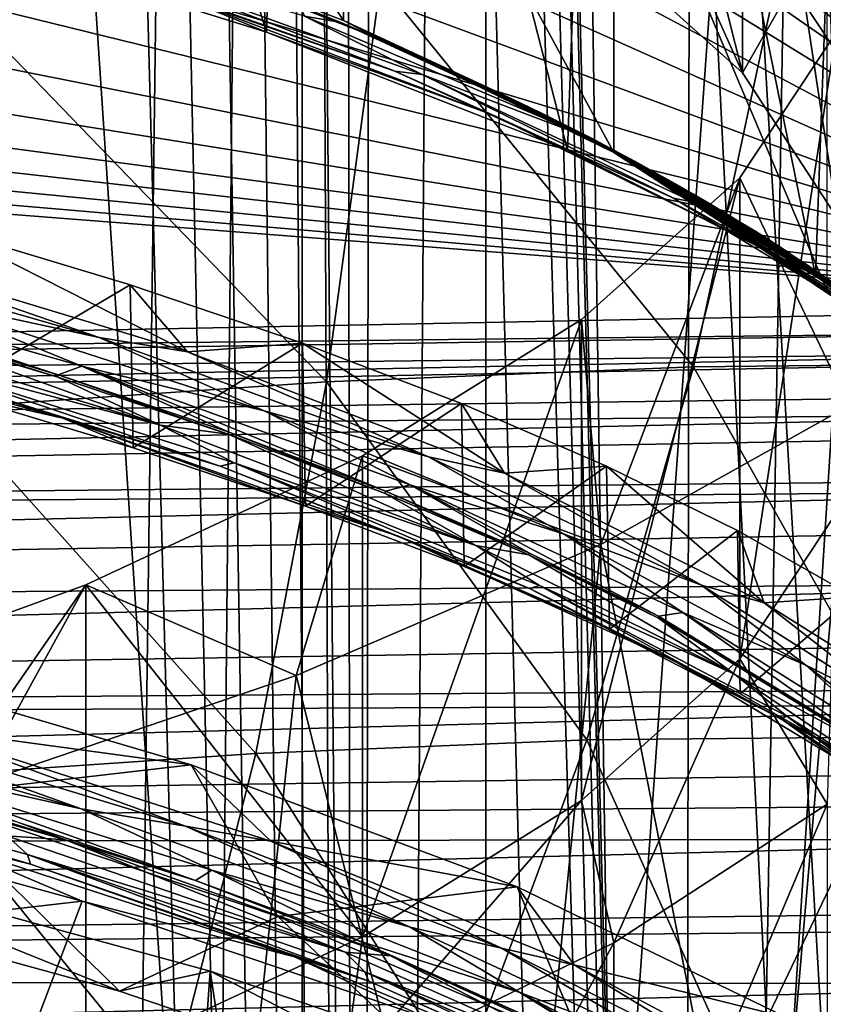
# Model space of a CAD drawing. Header units: metres. Extents: x -24 to 24, y -69 to 184.
# Tile 609 of 656: x 8.94 to 10.63, y 127.73 to 129.81. Entities that reach past the tile are written whole.
import ezdxf

# ---------------------------------------------------------------- set-up
doc = ezdxf.new("R2010")
doc.units = ezdxf.units.M
for name, color, linetype in [('1052', 7, 'CONTINUOUS'), ('1075', 7, 'CONTINUOUS'), ('1252', 7, 'CONTINUOUS'), ('1288', 7, 'CONTINUOUS'), ('1380', 7, 'CONTINUOUS'), ('1589', 7, 'CONTINUOUS'), ('1772', 7, 'CONTINUOUS'), ('1880', 7, 'CONTINUOUS'), ('1906', 7, 'CONTINUOUS'), ('2529', 7, 'CONTINUOUS'), ('2941', 7, 'CONTINUOUS'), ('2942', 7, 'CONTINUOUS'), ('367', 7, 'CONTINUOUS'), ('369', 7, 'CONTINUOUS'), ('373', 7, 'CONTINUOUS'), ('3745', 7, 'CONTINUOUS'), ('384', 7, 'CONTINUOUS'), ('3965', 2, 'CONTINUOUS'), ('3966', 2, 'CONTINUOUS'), ('3968', 7, 'CONTINUOUS'), ('3978', 7, 'CONTINUOUS'), ('418', 3, 'CONTINUOUS'), ('420', 2, 'CONTINUOUS'), ('421', 2, 'CONTINUOUS'), ('422', 2, 'CONTINUOUS'), ('428', 2, 'CONTINUOUS'), ('434', 7, 'CONTINUOUS'), ('474', 7, 'CONTINUOUS'), ('518', 7, 'CONTINUOUS'), ('554', 2, 'CONTINUOUS'), ('563', 2, 'CONTINUOUS')]:
    doc.layers.add(name, color=color, linetype=linetype)

msp = doc.modelspace()

# ---------------------------------------------------------------- linework, layer by layer
at = {"layer": '1052'}
for points in [[(10.187551, 127.863684, 216.942681), (10.637447, 128.155938, 218.033388), (10.187557, 127.090947, 217.149751)], [(10.187557, 127.090947, 217.149751), (10.637447, 128.155938, 218.033388), (10.637447, 127.383197, 218.24044)], [(9.618168, 126.812982, 216.112369), (10.187551, 127.863684, 216.942681), (10.187557, 127.090947, 217.149751)], [(9.61817, 127.585724, 215.905319), (10.187551, 127.863684, 216.942681), (9.618168, 126.812982, 216.112369)]]:
    msp.add_3dface(points, dxfattribs=at)
at = {"layer": '1075'}
for points in [[(10.127065, 129.997452, 224.90601), (10.187542, 130.303432, 226.047944), (10.45872, 129.698259, 223.789409)], [(10.187542, 130.303432, 226.047944), (10.637444, 130.011176, 224.957229), (10.45872, 129.698259, 223.789409)], [(10.45872, 129.698259, 223.789409), (10.637444, 130.011176, 224.957229), (10.658893, 129.391282, 222.643754)], [(10.656213, 128.769679, 220.323899), (10.637447, 128.155938, 218.033388), (10.453459, 128.462887, 219.178937)], [(10.453459, 128.462887, 219.178937), (10.187551, 127.863684, 216.942681), (10.119232, 128.163864, 218.062967)], [(10.637447, 128.155938, 218.033388), (10.187551, 127.863684, 216.942681), (10.453459, 128.462887, 219.178937)], [(10.119232, 128.163864, 218.062967), (9.61817, 127.585724, 215.905319), (9.657678, 127.876368, 216.99002)], [(10.187551, 127.863684, 216.942681), (9.61817, 127.585724, 215.905319), (10.119232, 128.163864, 218.062967)], [(9.657678, 127.876368, 216.99002), (9.61817, 127.585724, 215.905319), (9.0747, 127.604083, 215.973838)]]:
    msp.add_3dface(points, dxfattribs=at)
at = {"layer": '1252'}
for points in [[(9.455415, 129.784644, 228.08397), (9.264841, 129.86334, 228.15606), (8.716774, 130.015126, 229.011493)], [(9.931993, 129.609796, 227.139304), (9.264841, 129.86334, 228.15606), (9.455415, 129.784644, 228.08397)], [(10.08973, 129.535638, 227.08673), (9.931993, 129.609796, 227.139304), (9.455415, 129.784644, 228.08397)], [(10.481152, 129.339028, 226.058406), (9.931993, 129.609796, 227.139304), (10.08973, 129.535638, 227.08673)], [(10.612749, 129.270851, 226.030766), (10.481152, 129.339028, 226.058406), (10.08973, 129.535638, 227.08673)], [(10.905921, 129.054192, 224.925846), (10.481152, 129.339028, 226.058406), (10.612749, 129.270851, 226.030766)], [(11.018737, 128.993192, 224.927673), (10.905921, 129.054192, 224.925846), (10.612749, 129.270851, 226.030766)], [(8.216491, 129.196064, 229.640456), (8.784484, 129.025262, 229.194516), (9.026306, 128.970042, 228.727759)], [(8.784484, 129.025262, 229.194516), (9.174386, 128.907706, 228.721048), (9.026306, 128.970042, 228.727759)], [(9.026306, 128.970042, 228.727759), (9.537463, 128.784836, 228.227492), (9.729772, 128.722678, 227.734287)], [(9.174386, 128.907706, 228.721048), (9.537463, 128.784836, 228.227492), (9.026306, 128.970042, 228.727759)], [(9.537463, 128.784836, 228.227492), (9.872511, 128.657037, 227.715394), (9.729772, 128.722678, 227.734287)], [(9.729772, 128.722678, 227.734287), (10.178135, 128.524854, 227.186933), (10.317779, 128.457052, 226.672475)], [(9.872511, 128.657037, 227.715394), (10.178135, 128.524854, 227.186933), (9.729772, 128.722678, 227.734287)], [(10.178135, 128.524854, 227.186933), (10.453824, 128.388519, 226.643046), (10.317779, 128.457052, 226.672475)], [(10.317779, 128.457052, 226.672475), (10.69891, 128.248324, 226.084891), (10.783262, 128.176353, 225.554933)], [(10.453824, 128.388519, 226.643046), (10.69891, 128.248324, 226.084891), (10.317779, 128.457052, 226.672475)], [(8.243656, 128.17607, 230.19851), (9.066976, 127.951338, 229.32652), (8.775214, 128.074963, 229.29285)], [(8.775214, 128.074963, 229.29285), (9.066976, 127.951338, 229.32652), (9.514395, 127.834093, 228.323927)], [(9.066976, 127.951338, 229.32652), (9.792291, 127.70543, 228.374967), (9.514395, 127.834093, 228.323927)], [(9.514395, 127.834093, 228.323927), (9.792291, 127.70543, 228.374967), (10.140497, 127.574109, 227.283105)]]:
    msp.add_3dface(points, dxfattribs=at)
at = {"layer": '1288'}
for points in [[(8.630609, 129.172106, 229.070919), (9.015789, 129.056903, 228.606314), (8.631001, 129.176825, 229.069177)], [(8.631001, 129.176825, 229.069177), (9.015789, 129.056903, 228.606314), (9.016152, 129.061618, 228.604557)], [(9.015789, 129.056903, 228.606314), (9.374508, 128.936525, 228.12214), (9.016152, 129.061618, 228.604557)], [(9.016152, 129.061618, 228.604557), (9.374508, 128.936525, 228.12214), (9.374843, 128.941235, 228.120367)], [(9.374508, 128.936525, 228.12214), (9.705708, 128.81132, 227.619801), (9.374843, 128.941235, 228.120367)], [(9.374843, 128.941235, 228.120367), (9.705708, 128.81132, 227.619801), (9.70602, 128.816024, 227.618004)], [(9.705708, 128.81132, 227.619801), (10.008347, 128.681678, 227.100867), (9.70602, 128.816024, 227.618004)], [(9.70602, 128.816024, 227.618004), (10.008347, 128.681678, 227.100867), (10.008644, 128.686372, 227.099029)], [(10.008347, 128.681678, 227.100867), (10.281459, 128.548021, 226.56703), (10.008644, 128.686372, 227.099029)], [(10.008644, 128.686372, 227.099029), (10.281459, 128.548021, 226.56703), (10.28173, 128.552708, 226.565167)], [(10.281459, 128.548021, 226.56703), (10.736004, 128.270323, 225.461297), (10.28173, 128.552708, 226.565167)], [(10.28173, 128.552708, 226.565167), (10.736004, 128.270323, 225.461297), (10.736153, 128.275044, 225.459573)]]:
    msp.add_3dface(points, dxfattribs=at)
at = {"layer": '1380'}
for points in [[(10.453443, 129.477089, 218.907103), (10.65622, 129.783915, 220.052191), (10.453459, 128.462887, 219.178937)], [(10.65622, 129.783915, 220.052191), (10.656213, 128.769679, 220.323899), (10.453459, 128.462887, 219.178937)], [(10.119202, 129.178064, 217.791125), (10.453443, 129.477089, 218.907103), (10.119232, 128.163864, 218.062967)], [(10.453443, 129.477089, 218.907103), (10.453459, 128.462887, 219.178937), (10.119232, 128.163864, 218.062967)], [(10.119202, 129.178064, 217.791125), (10.119232, 128.163864, 218.062967), (9.657678, 127.876368, 216.99002)], [(9.657704, 128.890604, 216.718312), (10.119202, 129.178064, 217.791125), (9.657678, 127.876368, 216.99002)], [(9.074764, 128.618331, 215.702175), (9.657704, 128.890604, 216.718312), (9.657678, 127.876368, 216.99002)], [(9.074764, 128.618331, 215.702175), (9.0747, 127.604083, 215.973838), (8.377703, 127.35044, 215.027227)], [(8.377706, 128.364663, 214.75547), (9.074764, 128.618331, 215.702175), (8.377703, 127.35044, 215.027227)], [(9.074764, 128.618331, 215.702175), (9.657678, 127.876368, 216.99002), (9.0747, 127.604083, 215.973838)]]:
    msp.add_3dface(points, dxfattribs=at)
at = {"layer": '1589'}
for points in [[(9.612468, 129.804451, 227.512892), (8.936127, 130.068999, 228.263992), (9.525302, 129.84005, 227.645131)], [(9.695288, 129.769546, 227.383358), (8.936127, 130.068999, 228.263992), (9.612468, 129.804451, 227.512892)], [(9.618168, 129.808648, 227.292347), (8.936127, 130.068999, 228.263992), (9.695288, 129.769546, 227.383358)], [(9.773016, 129.735764, 227.258091), (9.618168, 129.808648, 227.292347), (9.695288, 129.769546, 227.383358)], [(9.844871, 129.703596, 227.138888), (9.618168, 129.808648, 227.292347), (9.773016, 129.735764, 227.258091)], [(9.911556, 129.67288, 227.025165), (9.618168, 129.808648, 227.292347), (9.844871, 129.703596, 227.138888)], [(9.974039, 129.6433, 226.915728), (9.618168, 129.808648, 227.292347), (9.911556, 129.67288, 227.025165)], [(10.032616, 129.614822, 226.810451), (9.618168, 129.808648, 227.292347), (9.974039, 129.6433, 226.915728)], [(10.087411, 129.587488, 226.709491), (9.618168, 129.808648, 227.292347), (10.032616, 129.614822, 226.810451)], [(10.138965, 129.561122, 226.612176), (9.618168, 129.808648, 227.292347), (10.087411, 129.587488, 226.709491)], [(10.149676, 129.555562, 226.591664), (9.618168, 129.808648, 227.292347), (10.138965, 129.561122, 226.612176)], [(10.187306, 129.535795, 226.518776), (9.618168, 129.808648, 227.292347), (10.149676, 129.555562, 226.591664)], [(10.23273, 129.511431, 226.429005), (9.618168, 129.808648, 227.292347), (10.187306, 129.535795, 226.518776)], [(10.275618, 129.487898, 226.342358), (9.618168, 129.808648, 227.292347), (10.23273, 129.511431, 226.429005)], [(10.187557, 129.530682, 226.254965), (9.618168, 129.808648, 227.292347), (10.275618, 129.487898, 226.342358)], [(10.315948, 129.465275, 226.25913), (10.187557, 129.530682, 226.254965), (10.275618, 129.487898, 226.342358)], [(10.354013, 129.443459, 226.178935), (10.187557, 129.530682, 226.254965), (10.315948, 129.465275, 226.25913)], [(10.390016, 129.422389, 226.101538), (10.187557, 129.530682, 226.254965), (10.354013, 129.443459, 226.178935)], [(10.423968, 129.402113, 226.027119), (10.187557, 129.530682, 226.254965), (10.390016, 129.422389, 226.101538)], [(10.456132, 129.382521, 225.955262), (10.187557, 129.530682, 226.254965), (10.423968, 129.402113, 226.027119)], [(10.486586, 129.363611, 225.885956), (10.187557, 129.530682, 226.254965), (10.456132, 129.382521, 225.955262)], [(10.515401, 129.345382, 225.819198), (10.187557, 129.530682, 226.254965), (10.486586, 129.363611, 225.885956)], [(10.542778, 129.327744, 225.754646), (10.187557, 129.530682, 226.254965), (10.515401, 129.345382, 225.819198)], [(10.568728, 129.310727, 225.692417), (10.187557, 129.530682, 226.254965), (10.542778, 129.327744, 225.754646)], [(10.593361, 129.294293, 225.632365), (10.187557, 129.530682, 226.254965), (10.568728, 129.310727, 225.692417)], [(10.616814, 129.278381, 225.574259), (10.187557, 129.530682, 226.254965), (10.593361, 129.294293, 225.632365)], [(10.63908, 129.263025, 225.51823), (10.187557, 129.530682, 226.254965), (10.616814, 129.278381, 225.574259)], [(10.660278, 129.24817, 225.464072), (10.187557, 129.530682, 226.254965), (10.63908, 129.263025, 225.51823)], [(10.680488, 129.233787, 225.41167), (10.187557, 129.530682, 226.254965), (10.660278, 129.24817, 225.464072)], [(10.699714, 129.219895, 225.361101), (10.187557, 129.530682, 226.254965), (10.680488, 129.233787, 225.41167)], [(10.718067, 129.206438, 225.312148), (10.187557, 129.530682, 226.254965), (10.699714, 129.219895, 225.361101)], [(10.735576, 129.193414, 225.264808), (10.187557, 129.530682, 226.254965), (10.718067, 129.206438, 225.312148)], [(10.637447, 129.238433, 225.164276), (10.187557, 129.530682, 226.254965), (10.735576, 129.193414, 225.264808)]]:
    msp.add_3dface(points, dxfattribs=at)
at = {"layer": '1772'}
for points in [[(9.289328, 129.110005, 228.322399), (8.778133, 129.368751, 229.110255), (8.510113, 129.34559, 229.271838)], [(9.168252, 129.251343, 228.637365), (8.778133, 129.368751, 229.110255), (9.289328, 129.110005, 228.322399)], [(9.531326, 129.128718, 228.144769), (9.168252, 129.251343, 228.637365), (9.289328, 129.110005, 228.322399)], [(9.957091, 128.853856, 227.295429), (9.531326, 129.128718, 228.144769), (9.289328, 129.110005, 228.322399)], [(9.866376, 129.001205, 227.633794), (9.531326, 129.128718, 228.144769), (9.957091, 128.853856, 227.295429)], [(10.172373, 128.869192, 227.105994), (9.866376, 129.001205, 227.633794), (9.957091, 128.853856, 227.295429)], [(10.504784, 128.580388, 226.203948), (10.172373, 128.869192, 227.105994), (9.957091, 128.853856, 227.295429)], [(10.448362, 128.733096, 226.563033), (10.172373, 128.869192, 227.105994), (10.504784, 128.580388, 226.203948)], [(10.693833, 128.593141, 226.005809), (10.448362, 128.733096, 226.563033), (10.504784, 128.580388, 226.203948)], [(10.731563, 128.43813, 225.637894), (10.693833, 128.593141, 226.005809), (10.504784, 128.580388, 226.203948)], [(9.296866, 128.238773, 228.729364), (8.497532, 128.474792, 229.680438), (8.712408, 128.318724, 229.305321)], [(9.465032, 128.077759, 228.335518), (9.296866, 128.238773, 228.729364), (8.712408, 128.318724, 229.305321)], [(9.983806, 127.98178, 227.699185), (9.296866, 128.238773, 228.729364), (9.465032, 128.077759, 228.335518)], [(10.103745, 127.817074, 227.291582), (9.983806, 127.98178, 227.699185), (9.465032, 128.077759, 228.335518)], [(10.550045, 127.70692, 226.60236), (9.983806, 127.98178, 227.699185), (10.103745, 127.817074, 227.291582)], [(10.6207, 127.539845, 226.186232), (10.550045, 127.70692, 226.60236), (10.103745, 127.817074, 227.291582)]]:
    msp.add_3dface(points, dxfattribs=at)
at = {"layer": '1880'}
for points in [[(9.102899, 129.140627, 228.531814), (8.3038, 129.370167, 229.458234), (8.706943, 129.225842, 228.991302)], [(9.102899, 129.140627, 228.531814), (8.510113, 129.34559, 229.271838), (8.3038, 129.370167, 229.458234)], [(9.289328, 129.110005, 228.322399), (8.510113, 129.34559, 229.271838), (9.102899, 129.140627, 228.531814)], [(9.066379, 129.079847, 228.538309), (8.706943, 129.225842, 228.991302), (8.270498, 129.307869, 229.458889)], [(9.016152, 129.061618, 228.604557), (9.066379, 129.079847, 228.538309), (8.270498, 129.307869, 229.458889)], [(8.631001, 129.176825, 229.069177), (9.016152, 129.061618, 228.604557), (8.270498, 129.307869, 229.458889)], [(9.450497, 128.985698, 228.024702), (8.706943, 129.225842, 228.991302), (9.066379, 129.079847, 228.538309)], [(9.450497, 128.985698, 228.024702), (9.102899, 129.140627, 228.531814), (8.706943, 129.225842, 228.991302)], [(9.797184, 128.888456, 227.519517), (9.102899, 129.140627, 228.531814), (9.450497, 128.985698, 228.024702)], [(9.797184, 128.888456, 227.519517), (9.289328, 129.110005, 228.322399), (9.102899, 129.140627, 228.531814)], [(9.957091, 128.853856, 227.295429), (9.289328, 129.110005, 228.322399), (9.797184, 128.888456, 227.519517)], [(9.016152, 129.061618, 228.604557), (9.374843, 128.941235, 228.120367), (9.066379, 129.079847, 228.538309)], [(9.758403, 128.82932, 227.532315), (9.450497, 128.985698, 228.024702), (9.066379, 129.079847, 228.538309)], [(9.70602, 128.816024, 227.618004), (9.758403, 128.82932, 227.532315), (9.066379, 129.079847, 228.538309)], [(9.374843, 128.941235, 228.120367), (9.70602, 128.816024, 227.618004), (9.066379, 129.079847, 228.538309)], [(10.082827, 128.725215, 226.981425), (9.450497, 128.985698, 228.024702), (9.758403, 128.82932, 227.532315)], [(10.082827, 128.725215, 226.981425), (9.797184, 128.888456, 227.519517), (9.450497, 128.985698, 228.024702)], [(10.372689, 128.618027, 226.438972), (9.797184, 128.888456, 227.519517), (10.082827, 128.725215, 226.981425)], [(10.372689, 128.618027, 226.438972), (9.957091, 128.853856, 227.295429), (9.797184, 128.888456, 227.519517)], [(10.504784, 128.580388, 226.203948), (9.957091, 128.853856, 227.295429), (10.372689, 128.618027, 226.438972)], [(9.70602, 128.816024, 227.618004), (10.008644, 128.686372, 227.099029), (9.758403, 128.82932, 227.532315)], [(10.332699, 128.560606, 226.458322), (10.082827, 128.725215, 226.981425), (9.758403, 128.82932, 227.532315)], [(10.28173, 128.552708, 226.565167), (10.332699, 128.560606, 226.458322), (9.758403, 128.82932, 227.532315)], [(10.008644, 128.686372, 227.099029), (10.28173, 128.552708, 226.565167), (9.758403, 128.82932, 227.532315)], [(10.592158, 128.449127, 225.880484), (10.082827, 128.725215, 226.981425), (10.332699, 128.560606, 226.458322)], [(10.592158, 128.449127, 225.880484), (10.372689, 128.618027, 226.438972), (10.082827, 128.725215, 226.981425)], [(10.819927, 128.334438, 225.310549), (10.372689, 128.618027, 226.438972), (10.592158, 128.449127, 225.880484)], [(10.819927, 128.334438, 225.310549), (10.504784, 128.580388, 226.203948), (10.372689, 128.618027, 226.438972)], [(10.731563, 128.43813, 225.637894), (10.504784, 128.580388, 226.203948), (10.819927, 128.334438, 225.310549)], [(10.28173, 128.552708, 226.565167), (10.736153, 128.275044, 225.459573), (10.332699, 128.560606, 226.458322)], [(10.7798, 128.278748, 225.336482), (10.592158, 128.449127, 225.880484), (10.332699, 128.560606, 226.458322)], [(10.736153, 128.275044, 225.459573), (10.7798, 128.278748, 225.336482), (10.332699, 128.560606, 226.458322)], [(10.971494, 128.162546, 224.742158), (10.592158, 128.449127, 225.880484), (10.7798, 128.278748, 225.336482)], [(10.971494, 128.162546, 224.742158), (10.819927, 128.334438, 225.310549), (10.592158, 128.449127, 225.880484)], [(9.064917, 128.146448, 228.813494), (8.267787, 128.374043, 229.732347), (8.581895, 128.253987, 229.382756)], [(9.064917, 128.146448, 228.813494), (8.510532, 128.344895, 229.497807), (8.267787, 128.374043, 229.732347)], [(9.2851, 128.109401, 228.548712), (8.510532, 128.344895, 229.497807), (9.064917, 128.146448, 228.813494)], [(9.2851, 128.109401, 228.548712), (8.712408, 128.318724, 229.305321), (8.510532, 128.344895, 229.497807)], [(9.465032, 128.077759, 228.335518), (8.712408, 128.318724, 229.305321), (9.2851, 128.109401, 228.548712)], [(9.305734, 127.994794, 228.478174), (8.581895, 128.253987, 229.382756), (8.934701, 128.116339, 228.967306)], [(9.340369, 128.017033, 228.428171), (8.581895, 128.253987, 229.382756), (9.305734, 127.994794, 228.478174)], [(9.340369, 128.017033, 228.428171), (9.064917, 128.146448, 228.813494), (8.581895, 128.253987, 229.382756)], [(9.75862, 127.896325, 227.809128), (9.064917, 128.146448, 228.813494), (9.340369, 128.017033, 228.428171)], [(9.75862, 127.896325, 227.809128), (9.2851, 128.109401, 228.548712), (9.064917, 128.146448, 228.813494)], [(9.951154, 127.852272, 227.517756), (9.2851, 128.109401, 228.548712), (9.75862, 127.896325, 227.809128)], [(9.951154, 127.852272, 227.517756), (9.465032, 128.077759, 228.335518), (9.2851, 128.109401, 228.548712)], [(10.103745, 127.817074, 227.291582), (9.465032, 128.077759, 228.335518), (9.951154, 127.852272, 227.517756)], [(9.648366, 127.868193, 227.970004), (9.340369, 128.017033, 228.428171), (9.305734, 127.994794, 228.478174)], [(9.989434, 127.759095, 227.394315), (9.340369, 128.017033, 228.428171), (9.648366, 127.868193, 227.970004)], [(9.989434, 127.759095, 227.394315), (9.75862, 127.896325, 227.809128), (9.340369, 128.017033, 228.428171)], [(10.335018, 127.627964, 226.736548), (9.75862, 127.896325, 227.809128), (9.989434, 127.759095, 227.394315)], [(10.335018, 127.627964, 226.736548), (9.951154, 127.852272, 227.517756), (9.75862, 127.896325, 227.809128)], [(10.243866, 127.601633, 226.903816), (9.989434, 127.759095, 227.394315), (9.648366, 127.868193, 227.970004)], [(10.495622, 127.578096, 226.423415), (9.951154, 127.852272, 227.517756), (10.335018, 127.627964, 226.736548)], [(10.495622, 127.578096, 226.423415), (10.103745, 127.817074, 227.291582), (9.951154, 127.852272, 227.517756)], [(10.6207, 127.539845, 226.186232), (10.103745, 127.817074, 227.291582), (10.495622, 127.578096, 226.423415)], [(10.495513, 127.462214, 226.34797), (9.989434, 127.759095, 227.394315), (10.243866, 127.601633, 226.903816)], [(10.516638, 127.484814, 226.299851), (9.989434, 127.759095, 227.394315), (10.495513, 127.462214, 226.34797)], [(10.516638, 127.484814, 226.299851), (10.335018, 127.627964, 226.736548), (9.989434, 127.759095, 227.394315)]]:
    msp.add_3dface(points, dxfattribs=at)
at = {"layer": '1906'}
for points in [[(8.936125, 130.84174, 228.056939), (8.936127, 130.068999, 228.263992), (9.618168, 129.808648, 227.292347)], [(9.618159, 130.581392, 227.085305), (8.936125, 130.84174, 228.056939), (9.618168, 129.808648, 227.292347)], [(9.618159, 130.581392, 227.085305), (9.618168, 129.808648, 227.292347), (10.187557, 129.530682, 226.254965)], [(10.187542, 130.303432, 226.047944), (9.618159, 130.581392, 227.085305), (10.187557, 129.530682, 226.254965)], [(10.187542, 130.303432, 226.047944), (10.187557, 129.530682, 226.254965), (10.637447, 129.238433, 225.164276)], [(10.637444, 130.011176, 224.957229), (10.187542, 130.303432, 226.047944), (10.637447, 129.238433, 225.164276)]]:
    msp.add_3dface(points, dxfattribs=at)
at = {"layer": '2529'}
for points in [[(9.021957, 129.951142, 228.425201), (9.725849, 129.70214, 227.425078), (9.093411, 129.946317, 228.291812)], [(9.021957, 129.951142, 228.425201), (9.264841, 129.86334, 228.15606), (9.725849, 129.70214, 227.425078)], [(9.093411, 129.946317, 228.291812), (9.783492, 129.695155, 227.283467), (9.535589, 129.817843, 227.641588)], [(9.093411, 129.946317, 228.291812), (9.725849, 129.70214, 227.425078), (9.783492, 129.695155, 227.283467)], [(9.264841, 129.86334, 228.15606), (9.931993, 129.609796, 227.139304), (9.725849, 129.70214, 227.425078)], [(9.612468, 129.804451, 227.512892), (9.525302, 129.84005, 227.645131), (9.535589, 129.817843, 227.641588)], [(9.783492, 129.695155, 227.283467), (10.149676, 129.555562, 226.591664), (9.535589, 129.817843, 227.641588)], [(10.149676, 129.555562, 226.591664), (9.612468, 129.804451, 227.512892), (9.535589, 129.817843, 227.641588)], [(10.149676, 129.555562, 226.591664), (9.695288, 129.769546, 227.383358), (9.612468, 129.804451, 227.512892)], [(10.149676, 129.555562, 226.591664), (9.773016, 129.735764, 227.258091), (9.695288, 129.769546, 227.383358)], [(10.149676, 129.555562, 226.591664), (9.844871, 129.703596, 227.138888), (9.773016, 129.735764, 227.258091)], [(9.725849, 129.70214, 227.425078), (10.31317, 129.434487, 226.355098), (9.783492, 129.695155, 227.283467)], [(9.725849, 129.70214, 227.425078), (9.931993, 129.609796, 227.139304), (10.31317, 129.434487, 226.355098)], [(9.783492, 129.695155, 227.283467), (10.31317, 129.434487, 226.355098), (10.355567, 129.425905, 226.207519)], [(10.149676, 129.555562, 226.591664), (9.783492, 129.695155, 227.283467), (10.355567, 129.425905, 226.207519)], [(10.149676, 129.555562, 226.591664), (9.911556, 129.67288, 227.025165), (9.844871, 129.703596, 227.138888)], [(10.149676, 129.555562, 226.591664), (9.974039, 129.6433, 226.915728), (9.911556, 129.67288, 227.025165)], [(10.149676, 129.555562, 226.591664), (10.032616, 129.614822, 226.810451), (9.974039, 129.6433, 226.915728)], [(10.149676, 129.555562, 226.591664), (10.087411, 129.587488, 226.709491), (10.032616, 129.614822, 226.810451)], [(9.931993, 129.609796, 227.139304), (10.481152, 129.339028, 226.058406), (10.31317, 129.434487, 226.355098)], [(10.149676, 129.555562, 226.591664), (10.138965, 129.561122, 226.612176), (10.087411, 129.587488, 226.709491)], [(10.187306, 129.535795, 226.518776), (10.149676, 129.555562, 226.591664), (10.355567, 129.425905, 226.207519)], [(10.23273, 129.511431, 226.429005), (10.187306, 129.535795, 226.518776), (10.355567, 129.425905, 226.207519)], [(10.275618, 129.487898, 226.342358), (10.23273, 129.511431, 226.429005), (10.355567, 129.425905, 226.207519)], [(10.315948, 129.465275, 226.25913), (10.275618, 129.487898, 226.342358), (10.355567, 129.425905, 226.207519)], [(10.354013, 129.443459, 226.178935), (10.315948, 129.465275, 226.25913), (10.355567, 129.425905, 226.207519)], [(10.31317, 129.434487, 226.355098), (10.773983, 129.153177, 225.235228), (10.355567, 129.425905, 226.207519)], [(10.31317, 129.434487, 226.355098), (10.481152, 129.339028, 226.058406), (10.773983, 129.153177, 225.235228)], [(10.800297, 129.143586, 225.084059), (10.354013, 129.443459, 226.178935), (10.355567, 129.425905, 226.207519)], [(10.800297, 129.143586, 225.084059), (10.390016, 129.422389, 226.101538), (10.354013, 129.443459, 226.178935)], [(10.773983, 129.153177, 225.235228), (10.800297, 129.143586, 225.084059), (10.355567, 129.425905, 226.207519)], [(10.800297, 129.143586, 225.084059), (10.423968, 129.402113, 226.027119), (10.390016, 129.422389, 226.101538)], [(10.800297, 129.143586, 225.084059), (10.456132, 129.382521, 225.955262), (10.423968, 129.402113, 226.027119)], [(10.800297, 129.143586, 225.084059), (10.486586, 129.363611, 225.885956), (10.456132, 129.382521, 225.955262)], [(10.800297, 129.143586, 225.084059), (10.515401, 129.345382, 225.819198), (10.486586, 129.363611, 225.885956)], [(10.800297, 129.143586, 225.084059), (10.542778, 129.327744, 225.754646), (10.515401, 129.345382, 225.819198)], [(10.481152, 129.339028, 226.058406), (10.905921, 129.054192, 224.925846), (10.773983, 129.153177, 225.235228)], [(10.800297, 129.143586, 225.084059), (10.568728, 129.310727, 225.692417), (10.542778, 129.327744, 225.754646)], [(10.800297, 129.143586, 225.084059), (10.593361, 129.294293, 225.632365), (10.568728, 129.310727, 225.692417)], [(10.800297, 129.143586, 225.084059), (10.616814, 129.278381, 225.574259), (10.593361, 129.294293, 225.632365)], [(10.800297, 129.143586, 225.084059), (10.63908, 129.263025, 225.51823), (10.616814, 129.278381, 225.574259)], [(8.216491, 129.196064, 229.640456), (9.026306, 128.970042, 228.727759), (8.596636, 129.106015, 229.191984)], [(8.460879, 129.188174, 229.275283), (8.633326, 129.114332, 229.111391), (9.232027, 128.955459, 228.336995)], [(8.630609, 129.172106, 229.070919), (8.460879, 129.188174, 229.275283), (9.232027, 128.955459, 228.336995)], [(9.015789, 129.056903, 228.606314), (8.630609, 129.172106, 229.070919), (9.232027, 128.955459, 228.336995)], [(8.596636, 129.106015, 229.191984), (9.357929, 128.868954, 228.237121), (8.633326, 129.114332, 229.111391)], [(8.633326, 129.114332, 229.111391), (9.387092, 128.876026, 228.151716), (9.232027, 128.955459, 228.336995)], [(8.633326, 129.114332, 229.111391), (9.357929, 128.868954, 228.237121), (9.387092, 128.876026, 228.151716)], [(8.596636, 129.106015, 229.191984), (9.026306, 128.970042, 228.727759), (9.357929, 128.868954, 228.237121)], [(9.374508, 128.936525, 228.12214), (9.015789, 129.056903, 228.606314), (9.232027, 128.955459, 228.336995)], [(9.026306, 128.970042, 228.727759), (9.729772, 128.722678, 227.734287), (9.357929, 128.868954, 228.237121)], [(9.232027, 128.955459, 228.336995), (9.387092, 128.876026, 228.151716), (9.896655, 128.70127, 227.317414)], [(9.374508, 128.936525, 228.12214), (9.232027, 128.955459, 228.336995), (9.896655, 128.70127, 227.317414)], [(9.705708, 128.81132, 227.619801), (9.374508, 128.936525, 228.12214), (9.896655, 128.70127, 227.317414)], [(9.357929, 128.868954, 228.237121), (10.010006, 128.610836, 227.202694), (9.387092, 128.876026, 228.151716)], [(9.357929, 128.868954, 228.237121), (9.729772, 128.722678, 227.734287), (10.010006, 128.610836, 227.202694)], [(9.387092, 128.876026, 228.151716), (10.030702, 128.616949, 227.113627), (9.896655, 128.70127, 227.317414)], [(9.387092, 128.876026, 228.151716), (10.010006, 128.610836, 227.202694), (10.030702, 128.616949, 227.113627)], [(10.008347, 128.681678, 227.100867), (9.705708, 128.81132, 227.619801), (9.896655, 128.70127, 227.317414)], [(9.729772, 128.722678, 227.734287), (10.317779, 128.457052, 226.672475), (10.010006, 128.610836, 227.202694)], [(9.896655, 128.70127, 227.317414), (10.030702, 128.616949, 227.113627), (10.441791, 128.430075, 226.234546)], [(10.008347, 128.681678, 227.100867), (9.896655, 128.70127, 227.317414), (10.441791, 128.430075, 226.234546)], [(10.281459, 128.548021, 226.56703), (10.008347, 128.681678, 227.100867), (10.441791, 128.430075, 226.234546)], [(10.010006, 128.610836, 227.202694), (10.540356, 128.336283, 226.107296), (10.030702, 128.616949, 227.113627)], [(10.030702, 128.616949, 227.113627), (10.551931, 128.341777, 226.015932), (10.441791, 128.430075, 226.234546)], [(10.030702, 128.616949, 227.113627), (10.540356, 128.336283, 226.107296), (10.551931, 128.341777, 226.015932)], [(10.010006, 128.610836, 227.202694), (10.317779, 128.457052, 226.672475), (10.540356, 128.336283, 226.107296)], [(10.736004, 128.270323, 225.461297), (10.281459, 128.548021, 226.56703), (10.441791, 128.430075, 226.234546)], [(10.317779, 128.457052, 226.672475), (10.783262, 128.176353, 225.554933), (10.540356, 128.336283, 226.107296)], [(10.441791, 128.430075, 226.234546), (10.551931, 128.341777, 226.015932), (10.859094, 128.146941, 225.108576)], [(10.736004, 128.270323, 225.461297), (10.441791, 128.430075, 226.234546), (10.859094, 128.146941, 225.108576)], [(10.540356, 128.336283, 226.107296), (10.941215, 128.050423, 224.971311), (10.551931, 128.341777, 226.015932)], [(10.540356, 128.336283, 226.107296), (10.783262, 128.176353, 225.554933), (10.941215, 128.050423, 224.971311)], [(10.551931, 128.341777, 226.015932), (10.943332, 128.055644, 224.879015), (10.859094, 128.146941, 225.108576)], [(10.551931, 128.341777, 226.015932), (10.941215, 128.050423, 224.971311), (10.943332, 128.055644, 224.879015)], [(8.241632, 128.305583, 229.752617), (8.908226, 128.088986, 229.016917), (9.03175, 128.08108, 228.846021)], [(8.139679, 128.273693, 229.897964), (8.951826, 128.049562, 228.992274), (8.908226, 128.088986, 229.016917)], [(8.139679, 128.273693, 229.897964), (8.957907, 128.029572, 229.025747), (8.951826, 128.049562, 228.992274)], [(8.143654, 128.25362, 229.931035), (8.957907, 128.029572, 229.025747), (8.139679, 128.273693, 229.897964)], [(8.143654, 128.25362, 229.931035), (8.775214, 128.074963, 229.29285), (8.957907, 128.029572, 229.025747)], [(8.775214, 128.074963, 229.29285), (9.514395, 127.834093, 228.323927), (8.957907, 128.029572, 229.025747)], [(8.908226, 128.088986, 229.016917), (9.621058, 127.843651, 228.030724), (9.03175, 128.08108, 228.846021)], [(8.908226, 128.088986, 229.016917), (8.951826, 128.049562, 228.992274), (9.621058, 127.843651, 228.030724)], [(9.03175, 128.08108, 228.846021), (9.621058, 127.843651, 228.030724), (9.7172, 127.835934, 227.861356)], [(8.951826, 128.049562, 228.992274), (9.662592, 127.802304, 227.998667), (9.621058, 127.843651, 228.030724)], [(8.951826, 128.049562, 228.992274), (9.670985, 127.782342, 228.032324), (9.662592, 127.802304, 227.998667)], [(8.957907, 128.029572, 229.025747), (9.670985, 127.782342, 228.032324), (8.951826, 128.049562, 228.992274)], [(8.957907, 128.029572, 229.025747), (9.514395, 127.834093, 228.323927), (9.670985, 127.782342, 228.032324)], [(9.514395, 127.834093, 228.323927), (10.140497, 127.574109, 227.283105), (9.670985, 127.782342, 228.032324)], [(9.621058, 127.843651, 228.030724), (10.219552, 127.579264, 226.973021), (9.7172, 127.835934, 227.861356)], [(9.621058, 127.843651, 228.030724), (9.662592, 127.802304, 227.998667), (10.219552, 127.579264, 226.973021)], [(9.7172, 127.835934, 227.861356), (10.219552, 127.579264, 226.973021), (10.289068, 127.573261, 226.811165)], [(9.662592, 127.802304, 227.998667), (10.257675, 127.53608, 226.933927), (10.219552, 127.579264, 226.973021)], [(9.662592, 127.802304, 227.998667), (10.268558, 127.516075, 226.96748), (10.257675, 127.53608, 226.933927)], [(9.670985, 127.782342, 228.032324), (10.268558, 127.516075, 226.96748), (9.662592, 127.802304, 227.998667)], [(9.670985, 127.782342, 228.032324), (10.140497, 127.574109, 227.283105), (10.268558, 127.516075, 226.96748)]]:
    msp.add_3dface(points, dxfattribs=at)
at = {"layer": '2941'}
for points in [[(10.127082, 131.011662, 224.634208), (10.127065, 129.997452, 224.90601), (10.45872, 129.698259, 223.789409)], [(10.458747, 130.712451, 223.517536), (10.127082, 131.011662, 224.634208), (10.45872, 129.698259, 223.789409)], [(10.458747, 130.712451, 223.517536), (10.45872, 129.698259, 223.789409), (10.658893, 129.391282, 222.643754)], [(10.658893, 130.405504, 222.371994), (10.458747, 130.712451, 223.517536), (10.658893, 129.391282, 222.643754)]]:
    msp.add_3dface(points, dxfattribs=at)
at = {"layer": '2942'}
for points in [[(9.066976, 127.951338, 229.32652), (8.243656, 128.17607, 230.19851), (8.149369, 127.84562, 229.818669)], [(8.936127, 127.605888, 228.923981), (9.066976, 127.951338, 229.32652), (8.149369, 127.84562, 229.818669)], [(9.792291, 127.70543, 228.374967), (9.066976, 127.951338, 229.32652), (8.936127, 127.605888, 228.923981)]]:
    msp.add_3dface(points, dxfattribs=at)
at = {"layer": '367'}
for points in [[(9.530857, 145.2, -22.298548), (7.493662, -68.3, -23.063121), (7.493662, 145.2, -23.063121)], [(9.530857, -68.3, -22.298548), (7.493662, -68.3, -23.063121), (9.530857, 145.2, -22.298548)], [(11.491315, 145.2, -21.354442), (9.530857, -68.3, -22.298548), (9.530857, 145.2, -22.298548)], [(11.491315, -68.3, -21.354442), (9.530857, -68.3, -22.298548), (11.491315, 145.2, -21.354442)]]:
    msp.add_3dface(points, dxfattribs=at)
at = {"layer": '369'}
for points in [[(9.530857, 145.2, 22.298548), (7.493662, 145.2, 23.063121), (8.498087, 125.279155, 22.712222)], [(10.061175, 125.258644, 22.064344), (9.530857, 145.2, 22.298548), (8.498087, 125.279155, 22.712222)], [(11.491315, 145.2, 21.354442), (9.530857, 145.2, 22.298548), (10.061175, 125.258644, 22.064344)], [(11.571204, 125.225233, 21.311258), (11.491315, 145.2, 21.354442), (10.061175, 125.258644, 22.064344)]]:
    msp.add_3dface(points, dxfattribs=at)
at = {"layer": '373'}
for points in [[(9.054924, 117.030988, 31.59047), (8.404031, 117.078155, 31.844411), (8.468643, 146.321564, 239.929914)], [(9.4365, 146.265815, 239.657781), (9.054924, 117.030988, 31.59047), (8.468643, 146.321564, 239.929914)], [(9.69641, 116.980597, 31.31836), (9.054924, 117.030988, 31.59047), (9.4365, 146.265815, 239.657781)], [(9.90746, 146.231918, 239.482057), (9.69641, 116.980597, 31.31836), (9.4365, 146.265815, 239.657781)], [(10.328971, 116.926983, 31.027914), (9.69641, 116.980597, 31.31836), (9.90746, 146.231918, 239.482057)], [(10.368044, 146.194153, 239.28046), (10.328971, 116.926983, 31.027914), (9.90746, 146.231918, 239.482057)], [(10.816656, 146.152671, 239.053607), (10.328971, 116.926983, 31.027914), (10.368044, 146.194153, 239.28046)], [(10.953245, 116.870117, 30.718777), (10.328971, 116.926983, 31.027914), (10.816656, 146.152671, 239.053607)]]:
    msp.add_3dface(points, dxfattribs=at)
at = {"layer": '3745'}
for points in [[(8.149362, 126.734807, 230.116318), (8.936134, 126.495071, 229.221613), (8.149369, 127.84562, 229.818669)], [(8.936134, 126.495071, 229.221613), (8.936127, 127.605888, 228.923981), (8.149369, 127.84562, 229.818669)]]:
    msp.add_3dface(points, dxfattribs=at)
at = {"layer": '384'}
for points in [[(10.536837, 129.923984, 241.278859), (9.69595, 129.889824, 241.628859), (10.355501, 129.078357, 240.875452)], [(11.09126, 129.08585, 240.473176), (10.536837, 129.923984, 241.278859), (10.355501, 129.078357, 240.875452)], [(11.336917, 129.931953, 240.839861), (10.536837, 129.923984, 241.278859), (11.09126, 129.08585, 240.473176)], [(9.69595, 129.889824, 241.628859), (8.824667, 129.83056, 241.886321), (9.582165, 129.046829, 241.196288)], [(10.355501, 129.078357, 240.875452), (9.69595, 129.889824, 241.628859), (9.582165, 129.046829, 241.196288)], [(9.582165, 129.046829, 241.196288), (8.824667, 129.83056, 241.886321), (8.780817, 128.992256, 241.432421)], [(10.355501, 129.078357, 240.875452), (9.582165, 129.046829, 241.196288), (10.130782, 128.291384, 240.384657)], [(10.794534, 128.298294, 240.023286), (10.355501, 129.078357, 240.875452), (10.130782, 128.291384, 240.384657)], [(11.09126, 129.08585, 240.473176), (10.355501, 129.078357, 240.875452), (10.794534, 128.298294, 240.023286)], [(9.582165, 129.046829, 241.196288), (8.780817, 128.992256, 241.432421), (9.433069, 128.26284, 240.672995)], [(10.130782, 128.291384, 240.384657), (9.582165, 129.046829, 241.196288), (9.433069, 128.26284, 240.672995)], [(9.433069, 128.26284, 240.672995), (8.780817, 128.992256, 241.432421), (8.710008, 128.21354, 240.885346)], [(10.130782, 128.291384, 240.384657), (9.433069, 128.26284, 240.672995), (9.865878, 127.574263, 239.813456)], [(10.450961, 127.580491, 239.496591), (10.130782, 128.291384, 240.384657), (9.865878, 127.574263, 239.813456)], [(10.794534, 128.298294, 240.023286), (10.130782, 128.291384, 240.384657), (10.450961, 127.580491, 239.496591)], [(10.998444, 127.567132, 239.119672), (10.794534, 128.298294, 240.023286), (10.450961, 127.580491, 239.496591)], [(9.433069, 128.26284, 240.672995), (8.710008, 128.21354, 240.885346), (9.250784, 127.549012, 240.066426)], [(9.865878, 127.574263, 239.813456), (9.433069, 128.26284, 240.672995), (9.250784, 127.549012, 240.066426)], [(9.250784, 127.549012, 240.066426), (8.710008, 128.21354, 240.885346), (8.613249, 127.505494, 240.252881)]]:
    msp.add_3dface(points, dxfattribs=at)
at = {"layer": '3965'}
for points in [[(8.784484, 129.025262, 229.194516), (8.778133, 129.368751, 229.110255), (9.168252, 129.251343, 228.637365)], [(9.174386, 128.907706, 228.721048), (8.784484, 129.025262, 229.194516), (9.168252, 129.251343, 228.637365)], [(9.174386, 128.907706, 228.721048), (9.168252, 129.251343, 228.637365), (9.531326, 129.128718, 228.144769)], [(9.537463, 128.784836, 228.227492), (9.174386, 128.907706, 228.721048), (9.531326, 129.128718, 228.144769)], [(9.537463, 128.784836, 228.227492), (9.531326, 129.128718, 228.144769), (9.866376, 129.001205, 227.633794)], [(9.872511, 128.657037, 227.715394), (9.537463, 128.784836, 228.227492), (9.866376, 129.001205, 227.633794)], [(9.872511, 128.657037, 227.715394), (9.866376, 129.001205, 227.633794), (10.172373, 128.869192, 227.105994)], [(10.178135, 128.524854, 227.186933), (9.872511, 128.657037, 227.715394), (10.172373, 128.869192, 227.105994)], [(10.178135, 128.524854, 227.186933), (10.172373, 128.869192, 227.105994), (10.448362, 128.733096, 226.563033)], [(10.453824, 128.388519, 226.643046), (10.178135, 128.524854, 227.186933), (10.448362, 128.733096, 226.563033)], [(10.453824, 128.388519, 226.643046), (10.448362, 128.733096, 226.563033), (10.693833, 128.593141, 226.005809)], [(10.69891, 128.248324, 226.084891), (10.453824, 128.388519, 226.643046), (10.693833, 128.593141, 226.005809)]]:
    msp.add_3dface(points, dxfattribs=at)
at = {"layer": '3966'}
for points in [[(8.764888, 132.024663, 228.414776), (9.455415, 129.784644, 228.08397), (8.716774, 130.015126, 229.011493)], [(8.764888, 132.024663, 228.414776), (9.518416, 131.768108, 227.457301), (9.455415, 129.784644, 228.08397)], [(9.518416, 131.768108, 227.457301), (10.08973, 129.535638, 227.08673), (9.455415, 129.784644, 228.08397)], [(9.518416, 131.768108, 227.457301), (10.160352, 131.491974, 226.426757), (10.08973, 129.535638, 227.08673)], [(10.160352, 131.491974, 226.426757), (10.612749, 129.270851, 226.030766), (10.08973, 129.535638, 227.08673)], [(10.160352, 131.491974, 226.426757), (10.683207, 131.19948, 225.335152), (10.612749, 129.270851, 226.030766)], [(10.683207, 131.19948, 225.335152), (11.018737, 128.993192, 224.927673), (10.612749, 129.270851, 226.030766)], [(10.683207, 128.996075, 217.111934), (10.160352, 128.70358, 216.020329), (10.505773, 126.946835, 217.225361)], [(10.683207, 128.996075, 217.111934), (10.505773, 126.946835, 217.225361), (10.93715, 127.237689, 218.310845)], [(10.160352, 128.70358, 216.020329), (9.518416, 128.427447, 214.989785), (9.959292, 126.669244, 216.189378)], [(10.160352, 128.70358, 216.020329), (9.959292, 126.669244, 216.189378), (10.505773, 126.946835, 217.225361)], [(9.518416, 128.427447, 214.989785), (8.764888, 128.170892, 214.03231), (9.303695, 126.407958, 215.214246)], [(9.518416, 128.427447, 214.989785), (9.303695, 126.407958, 215.214246), (9.959292, 126.669244, 216.189378)], [(8.764888, 128.170892, 214.03231), (8.546165, 126.16584, 214.31065), (9.303695, 126.407958, 215.214246)]]:
    msp.add_3dface(points, dxfattribs=at)
at = {"layer": '3968'}
for points in [[(11.355526, 132.970811, 223.038043), (11.453786, 129.202222, 208.963535), (7.249161, 132.678671, 222.363223)], [(11.453786, 129.202222, 208.963535), (7.405601, 132.459743, 221.530342), (7.249161, 132.678671, 222.363223)], [(11.453786, 129.202222, 208.963535), (7.460642, 132.234956, 220.685858), (7.405601, 132.459743, 221.530342)], [(11.453786, 129.202222, 208.963535), (7.41356, 132.007662, 219.84235), (7.460642, 132.234956, 220.685858)], [(11.453786, 129.202222, 208.963535), (7.264957, 131.78064, 219.010125), (7.41356, 132.007662, 219.84235)], [(11.453786, 129.202222, 208.963535), (7.016877, 131.557129, 218.201071), (7.264957, 131.78064, 219.010125)], [(11.453786, 129.202222, 208.963535), (6.672685, 131.340125, 217.426024), (7.016877, 131.557129, 218.201071)], [(11.453786, 129.202222, 208.963535), (6.237137, 131.132634, 216.695723), (6.672685, 131.340125, 217.426024)], [(11.453786, 129.202222, 208.963535), (5.715845, 130.937366, 216.019717), (6.237137, 131.132634, 216.695723)], [(11.453786, 129.202222, 208.963535), (5.116116, 130.757077, 215.407545), (5.715845, 130.937366, 216.019717)], [(11.453786, 129.202222, 208.963535), (4.448521, 130.594744, 214.869256), (5.116116, 130.757077, 215.407545)], [(11.453786, 129.202222, 208.963535), (3.708261, 130.449854, 214.403414), (4.448521, 130.594744, 214.869256)], [(11.453786, 129.202222, 208.963535), (2.955178, 130.332545, 214.041803), (3.708261, 130.449854, 214.403414)], [(11.453786, 129.202222, 208.963535), (2.232799, 130.244057, 213.784648), (2.955178, 130.332545, 214.041803)], [(11.453786, 129.202222, 208.963535), (1.477006, 130.173805, 213.598931), (2.232799, 130.244057, 213.784648)], [(11.453786, 129.202222, 208.963535), (0.71223, 130.124155, 213.491011), (1.477006, 130.173805, 213.598931)], [(11.453786, 129.202222, 208.963535), (0.000044, 130.096388, 213.459446), (0.71223, 130.124155, 213.491011)], [(0.000044, 130.096388, 213.459446), (11.453786, 129.202222, 208.963535), (5.726893, 129.089936, 209.123895)]]:
    msp.add_3dface(points, dxfattribs=at)
at = {"layer": '3978'}
for points in [[(8.536376, 128.232464, 229.435929), (8.241632, 128.305583, 229.752617), (9.03175, 128.08108, 228.846021)], [(8.934701, 128.116339, 228.967306), (8.536376, 128.232464, 229.435929), (9.03175, 128.08108, 228.846021)], [(9.305734, 127.994794, 228.478174), (8.934701, 128.116339, 228.967306), (9.03175, 128.08108, 228.846021)], [(9.305734, 127.994794, 228.478174), (9.03175, 128.08108, 228.846021), (9.7172, 127.835934, 227.861356)], [(9.648366, 127.868193, 227.970004), (9.305734, 127.994794, 228.478174), (9.7172, 127.835934, 227.861356)], [(10.243866, 127.601633, 226.903816), (9.648366, 127.868193, 227.970004), (9.7172, 127.835934, 227.861356)], [(10.243866, 127.601633, 226.903816), (9.7172, 127.835934, 227.861356), (10.289068, 127.573261, 226.811165)]]:
    msp.add_3dface(points, dxfattribs=at)
at = {"layer": '418'}
for points in [[(9.145915, 127.761791, 229.892188), (8.424404, 128.052883, 230.978557), (8.252354, 128.005939, 230.803358)], [(9.336525, 127.803658, 230.048437), (8.424404, 128.052883, 230.978557), (9.145915, 127.761791, 229.892188)], [(9.932251, 127.494069, 228.893034), (9.336525, 127.803658, 230.048437), (9.145915, 127.761791, 229.892188)], [(10.139162, 127.530384, 229.028564), (9.336525, 127.803658, 230.048437), (9.932251, 127.494069, 228.893034)]]:
    msp.add_3dface(points, dxfattribs=at)
at = {"layer": '420'}
for points in [[(10.453443, 129.477089, 218.907103), (10.683207, 128.996075, 217.111934), (10.65622, 129.783915, 220.052191)], [(10.119202, 129.178064, 217.791125), (10.160352, 128.70358, 216.020329), (10.453443, 129.477089, 218.907103)], [(10.160352, 128.70358, 216.020329), (10.683207, 128.996075, 217.111934), (10.453443, 129.477089, 218.907103)], [(9.657704, 128.890604, 216.718312), (10.160352, 128.70358, 216.020329), (10.119202, 129.178064, 217.791125)], [(9.074764, 128.618331, 215.702175), (9.518416, 128.427447, 214.989785), (9.657704, 128.890604, 216.718312)], [(9.518416, 128.427447, 214.989785), (10.160352, 128.70358, 216.020329), (9.657704, 128.890604, 216.718312)], [(8.377706, 128.364663, 214.75547), (8.764888, 128.170892, 214.03231), (9.074764, 128.618331, 215.702175)], [(8.764888, 128.170892, 214.03231), (9.518416, 128.427447, 214.989785), (9.074764, 128.618331, 215.702175)]]:
    msp.add_3dface(points, dxfattribs=at)
at = {"layer": '421'}
for points in [[(9.083015, 124.203381, 231.312467), (8.167149, 124.28521, 232.233273), (8.424404, 128.052883, 230.978557)], [(9.083015, 124.203381, 231.312467), (8.424404, 128.052883, 230.978557), (9.336525, 127.803658, 230.048437)], [(9.898573, 124.103973, 230.300855), (9.083015, 124.203381, 231.312467), (9.336525, 127.803658, 230.048437)], [(9.898573, 124.103973, 230.300855), (9.336525, 127.803658, 230.048437), (10.139162, 127.530384, 229.028564)]]:
    msp.add_3dface(points, dxfattribs=at)
at = {"layer": '422'}
for points in [[(8.497532, 128.474792, 229.680438), (9.296866, 128.238773, 228.729364), (8.724733, 128.173129, 229.495469)], [(8.724733, 128.173129, 229.495469), (9.296866, 128.238773, 228.729364), (9.479255, 127.919257, 228.548006)], [(9.296866, 128.238773, 228.729364), (9.983806, 127.98178, 227.699185), (9.479255, 127.919257, 228.548006)], [(9.479255, 127.919257, 228.548006), (9.983806, 127.98178, 227.699185), (10.124028, 127.645862, 227.527682)], [(9.983806, 127.98178, 227.699185), (10.550045, 127.70692, 226.60236), (10.124028, 127.645862, 227.527682)]]:
    msp.add_3dface(points, dxfattribs=at)
at = {"layer": '428'}
for points in [[(9.145915, 127.761791, 229.892188), (8.252354, 128.005939, 230.803358), (8.724733, 128.173129, 229.495469)], [(9.145915, 127.761791, 229.892188), (8.724733, 128.173129, 229.495469), (9.479255, 127.919257, 228.548006)], [(9.932251, 127.494069, 228.893034), (9.145915, 127.761791, 229.892188), (9.479255, 127.919257, 228.548006)], [(9.932251, 127.494069, 228.893034), (9.479255, 127.919257, 228.548006), (10.124028, 127.645862, 227.527682)]]:
    msp.add_3dface(points, dxfattribs=at)
at = {"layer": '434'}
for points in [[(8.725574, 113.389413, 32.197097), (9.646918, 113.31281, 31.805536), (8.883996, 141.840537, 234.662657)], [(8.883996, 141.840537, 234.662657), (9.646918, 113.31281, 31.805536), (9.039017, 141.813338, 234.494324)], [(9.039017, 141.813338, 234.494324), (9.646918, 113.31281, 31.805536), (9.181638, 141.784946, 234.315864)], [(9.181638, 141.784946, 234.315864), (9.646918, 113.31281, 31.805536), (9.311172, 141.755519, 234.128208)], [(9.311172, 141.755519, 234.128208), (9.646918, 113.31281, 31.805536), (9.426982, 141.725226, 233.932335)], [(9.426982, 141.725226, 233.932335), (9.646918, 113.31281, 31.805536), (9.528578, 141.694217, 233.729159)], [(9.528578, 141.694217, 233.729159), (9.646918, 113.31281, 31.805536), (9.61556, 141.66264, 233.519582)], [(9.61556, 141.66264, 233.519582), (9.646918, 113.31281, 31.805536), (9.687511, 141.630654, 233.304581)], [(9.646918, 113.31281, 31.805536), (10.537895, 113.230363, 31.381983), (9.687511, 141.630654, 233.304581)], [(9.687511, 141.630654, 233.304581), (10.537895, 113.230363, 31.381983), (9.744066, 141.598447, 233.08538)], [(9.744066, 141.598447, 233.08538), (10.537895, 113.230363, 31.381983), (9.784953, 141.566212, 232.86326)], [(9.784953, 141.566212, 232.86326), (10.537895, 113.230363, 31.381983), (9.810064, 141.534155, 232.639622)], [(9.810064, 141.534155, 232.639622), (10.537895, 113.230363, 31.381983), (9.819463, 141.502479, 232.415906)], [(9.819463, 141.502479, 232.415906), (10.537895, 113.230363, 31.381983), (10.507792, 127.73302, 134.568001)]]:
    msp.add_3dface(points, dxfattribs=at)
at = {"layer": '474'}
for points in [[(11.453786, 129.202222, 208.963535), (11.45821, 129.154066, 208.808727), (5.726893, 129.089936, 209.123895)], [(5.726893, 129.089936, 209.123895), (11.45821, 129.154066, 208.808727), (0, 128.97765, 209.284256)], [(11.45821, 129.154066, 208.808727), (11.461272, 129.110579, 208.697269), (0, 128.97765, 209.284256)], [(0, 128.97765, 209.284256), (11.461272, 129.110579, 208.697269), (0, 128.874446, 208.991923)], [(11.461272, 129.110579, 208.697269), (11.462313, 129.093536, 208.658328), (0, 128.874446, 208.991923)], [(11.462313, 129.093536, 208.658328), (11.466054, 129.021049, 208.513377), (0, 128.874446, 208.991923)], [(11.466054, 129.021049, 208.513377), (11.467746, 128.981393, 208.444765), (0, 128.874446, 208.991923)], [(0, 128.874446, 208.991923), (11.467746, 128.981393, 208.444765), (0, 128.727448, 208.719284)], [(11.467746, 128.981393, 208.444765), (11.469416, 128.937092, 208.374823), (0, 128.727448, 208.719284)], [(11.469416, 128.937092, 208.374823), (11.472376, 128.842208, 208.24355), (0, 128.727448, 208.719284)], [(11.472376, 128.842208, 208.24355), (11.473025, 128.81783, 208.213167), (0, 128.727448, 208.719284)], [(0, 128.727448, 208.719284), (11.473025, 128.81783, 208.213167), (0, 128.539972, 208.472475)], [(11.473025, 128.81783, 208.213167), (11.474916, 128.737009, 208.120406), (0, 128.539972, 208.472475)], [(11.474916, 128.737009, 208.120406), (11.477004, 128.62313, 208.007064), (0, 128.539972, 208.472475)], [(0, 128.539972, 208.472475), (11.477004, 128.62313, 208.007064), (0, 128.316637, 208.257644)], [(11.477004, 128.62313, 208.007064), (11.478668, 128.498514, 207.901693), (0, 128.316637, 208.257644)], [(11.478668, 128.498514, 207.901693), (11.479598, 128.401213, 207.830622), (0, 128.316637, 208.257644)], [(11.479598, 128.401213, 207.830622), (11.479858, 128.366797, 207.807563), (0, 128.316637, 208.257644)], [(0, 128.316637, 208.257644), (11.479858, 128.366797, 207.807563), (0, 128.062988, 208.080037)], [(11.479858, 128.366797, 207.807563), (11.480577, 128.227913, 207.724431), (0, 128.062988, 208.080037)], [(11.480577, 128.227913, 207.724431), (11.480757, 128.156566, 207.687406), (0, 128.062988, 208.080037)], [(11.480757, 128.156566, 207.687406), (11.480821, 128.082762, 207.652828), (0, 128.062988, 208.080037)], [(0, 128.062988, 208.080037), (11.480821, 128.082762, 207.652828), (0, 127.784728, 207.943648)], [(11.480821, 128.082762, 207.652828), (11.480591, 127.932273, 207.593212), (0, 127.784728, 207.943648)], [(11.480591, 127.932273, 207.593212), (11.480459, 127.894032, 207.580261), (0, 127.784728, 207.943648)], [(11.480459, 127.894032, 207.580261), (11.479883, 127.77743, 207.545975), (0, 127.784728, 207.943648)], [(0, 127.784728, 207.943648), (11.479883, 127.77743, 207.545975), (0, 127.488684, 207.851892)], [(11.479883, 127.77743, 207.545975), (11.47871, 127.619304, 207.511441), (0, 127.488684, 207.851892)]]:
    msp.add_3dface(points, dxfattribs=at)
at = {"layer": '518'}
for points in [[(10.239107, 141.463244, 232.424357), (9.819463, 141.502479, 232.415906), (11.427022, 113.948206, 36.730513)], [(9.819463, 141.502479, 232.415906), (10.507792, 127.73302, 134.568001), (11.427022, 113.948206, 36.730513)], [(11.656089, 113.915529, 36.736711), (10.239107, 141.463244, 232.424357), (11.427022, 113.948206, 36.730513)], [(10.245353, 141.462211, 232.424546), (10.239107, 141.463244, 232.424357), (11.656089, 113.915529, 36.736711)], [(11.881914, 113.865459, 36.745335), (10.245353, 141.462211, 232.424546), (11.656089, 113.915529, 36.736711)], [(10.648996, 141.366142, 232.440882), (10.245353, 141.462211, 232.424546), (11.881914, 113.865459, 36.745335)]]:
    msp.add_3dface(points, dxfattribs=at)
at = {"layer": '554'}
for points in [[(9.917613, 117.5, -19.917416), (8.037627, 145.7, -20.747507), (8.03754, 117.5, -20.747541)], [(9.917678, 145.7, -19.917383), (8.037627, 145.7, -20.747507), (9.917613, 117.5, -19.917416)], [(11.71315, 117.5, -18.91731), (9.917678, 145.7, -19.917383), (9.917613, 117.5, -19.917416)], [(11.713116, 145.7, -18.917331), (9.917678, 145.7, -19.917383), (11.71315, 117.5, -18.91731)]]:
    msp.add_3dface(points, dxfattribs=at)
at = {"layer": '563'}
for points in [[(8.03754, 117.5, 20.747541), (8.037627, 145.7, 20.747507), (9.917613, 117.5, 19.917416)], [(8.037627, 145.7, 20.747507), (9.917678, 145.7, 19.917383), (9.917613, 117.5, 19.917416)], [(9.917613, 117.5, 19.917416), (11.713116, 145.7, 18.917331), (11.71315, 117.5, 18.91731)], [(9.917678, 145.7, 19.917383), (11.713116, 145.7, 18.917331), (9.917613, 117.5, 19.917416)]]:
    msp.add_3dface(points, dxfattribs=at)

doc.saveas('drawing.dxf')
